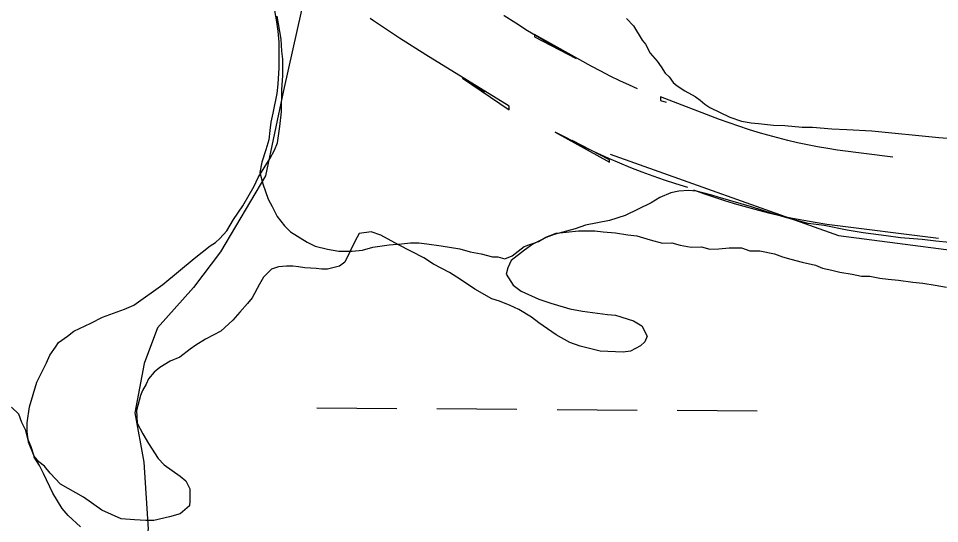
# Model space of a CAD drawing. Extents: x 3172231 to 3210228, y 940198 to 965780.
# Drawn here: x 3177327.7 to 3177695.8, y 963310.3 to 963512.1 of the extents above; entities that cross this region are included whole.
import ezdxf

# ---------------------------------------------------------------- set-up
doc = ezdxf.new("R2010")
doc.units = 0
for name, color, linetype in [('V-ROAD-CNTR', 7, 'Continuous'), ('V-SITE-VEGE', 7, 'Continuous'), ('V-TOPO-SHOR', 7, 'Continuous'), ('V-WETL-SWMP', 7, 'Continuous')]:
    doc.layers.add(name, color=color, linetype=linetype)

msp = doc.modelspace()

# ---------------------------------------------------------------- linework, layer by layer
at = {"layer": 'V-ROAD-CNTR'}
for points in [[(3177575.073, 963483.917), (3177571.862, 963485.364), (3177568.011, 963487.181), (3177564.193, 963489.063), (3177560.409, 963491.013), (3177556.63, 963493.042), (3177533.93, 963505.629), (3177533.93, 963504.673), (3177550.664, 963496.12), (3177545.731, 963498.753), (3177540.844, 963501.471), (3177536.005, 963504.275), (3177531.218, 963507.161), (3177526.479, 963510.133), (3177521.791, 963513.187), (3177521.66, 963513.275)], [(3177513.994, 963482.552), (3177510.321, 963484.855), (3177505.199, 963488.191), (3177523.826, 963475.592), (3177523.826, 963477.028), (3177490.477, 963497.515), (3177479.981, 963504.216), (3177469.605, 963511.101), (3177468.3, 963511.999)], [(3177677.165, 963456.729), (3177655.019, 963459.477), (3177651.122, 963460.099), (3177647.107, 963460.811), (3177643.107, 963461.594), (3177639.118, 963462.446), (3177635.148, 963463.368), (3177631.193, 963464.359), (3177627.255, 963465.419), (3177623.337, 963466.548), (3177619.439, 963467.744), (3177615.562, 963469.009), (3177611.71, 963470.34), (3177607.868, 963471.744), (3177584.356, 963480.754), (3177584.356, 963479.316), (3177586.512, 963478.645)], [(3177595.213, 963444.522), (3177590.466, 963445.998), (3177585.927, 963447.494), (3177581.413, 963449.07), (3177576.929, 963450.726), (3177572.474, 963452.458), (3177568.05, 963454.268), (3177563.658, 963456.156), (3177559.298, 963458.12), (3177554.977, 963460.159), (3177550.689, 963462.273), (3177546.441, 963464.461), (3177542.258, 963466.708), (3177563.93, 963454.691), (3177563.93, 963455.647), (3177549.02, 963463.268)], [(3177695.443, 963424.232), (3177650.807, 963429.769), (3177646.136, 963430.515), (3177641.607, 963431.319), (3177637.091, 963432.202), (3177632.592, 963433.164), (3177628.108, 963434.204), (3177623.647, 963435.323), (3177619.203, 963436.519), (3177614.783, 963437.792), (3177610.385, 963439.142), (3177606.01, 963440.569), (3177601.662, 963442.072), (3177597.639, 963443.541)]]:
    msp.add_lwpolyline(points, dxfattribs=at)
at = {"layer": 'V-SITE-VEGE'}
for p, q in [((3177432.7, 963503.853), (3177431.068, 963512.993)), ((3177570.792, 963512.084), (3177573.547, 963509.118)), ((3177573.547, 963509.118), (3177576.996, 963503.415)), ((3177432.944, 963499.05), (3177432.7, 963503.853)), ((3177576.996, 963503.415), (3177578.372, 963501.817)), ((3177433.41, 963495.851), (3177432.944, 963499.05)), ((3177578.372, 963501.817), (3177580.215, 963498.166)), ((3177433.433, 963489.22), (3177433.41, 963495.851)), ((3177580.215, 963498.166), (3177582.97, 963494.973)), ((3177582.97, 963494.973), (3177584.577, 963492.691)), ((3177584.577, 963492.691), (3177586.187, 963490.18)), ((3177432.995, 963483.729), (3177433.433, 963489.22)), ((3177586.187, 963490.18), (3177587.793, 963488.814)), ((3177587.793, 963488.814), (3177589.401, 963486.533)), ((3177432.794, 963474.81), (3177432.995, 963483.729)), ((3177589.401, 963486.533), (3177591.004, 963485.169)), ((3177591.004, 963485.169), (3177593.986, 963483.117)), ((3177593.986, 963483.117), (3177598.109, 963480.842)), ((3177598.109, 963480.842), (3177600.171, 963479.48)), ((3177600.171, 963479.48), (3177602.006, 963477.884)), ((3177602.006, 963477.884), (3177604.068, 963476.52)), ((3177604.068, 963476.52), (3177612.084, 963472.658)), ((3177432.128, 963468.863), (3177432.794, 963474.81)), ((3177612.084, 963472.658), (3177616.663, 963471.073)), ((3177431.236, 963462.457), (3177432.128, 963468.863)), ((3177616.663, 963471.073), (3177620.555, 963470.399)), ((3177620.555, 963470.399), (3177623.526, 963470.18)), ((3177623.526, 963470.18), (3177629.476, 963469.514)), ((3177629.476, 963469.514), (3177634.049, 963469.299)), ((3177634.049, 963469.299), (3177640.912, 963468.638)), ((3177640.912, 963468.638), (3177645.028, 963468.652)), ((3177645.028, 963468.652), (3177652.805, 963467.992)), ((3177652.805, 963467.992), (3177658.75, 963467.784)), ((3177658.75, 963467.784), (3177668.816, 963467.128)), ((3177668.816, 963467.128), (3177695.581, 963464.474)), ((3177430.101, 963459.481), (3177431.236, 963462.457)), ((3177695.581, 963464.474), (3177699.007, 963464.255)), ((3177428.282, 963456.27), (3177430.101, 963459.481)), ((3177423.506, 963448.481), (3177428.282, 963456.27)), ((3177421.915, 963445.047), (3177423.506, 963448.481)), ((3177417.369, 963437.256), (3177421.915, 963445.047)), ((3177591.602, 963443.089), (3177588.401, 963442.394)), ((3177595.487, 963443.332), (3177591.602, 963443.089)), ((3177598.69, 963443.113), (3177595.487, 963443.332)), ((3177604.869, 963441.534), (3177598.69, 963443.113)), ((3177584.063, 963440.551), (3177580.639, 963438.481)), ((3177588.401, 963442.394), (3177584.063, 963440.551)), ((3177607.388, 963440.627), (3177604.869, 963441.534)), ((3177620.665, 963436.785), (3177607.388, 963440.627)), ((3177413.727, 963431.755), (3177417.369, 963437.256)), ((3177580.639, 963438.481), (3177570.137, 963433.416)), ((3177629.363, 963434.067), (3177620.665, 963436.785)), ((3177570.137, 963433.416), (3177563.97, 963431.337)), ((3177634.858, 963432.486), (3177629.363, 963434.067)), ((3177643.324, 963430.227), (3177634.858, 963432.486)), ((3177410.999, 963427.174), (3177413.727, 963431.755)), ((3177554.372, 963429.476), (3177550.259, 963428.089)), ((3177563.97, 963431.337), (3177554.372, 963429.476)), ((3177649.73, 963429.332), (3177643.324, 963430.227)), ((3177658.883, 963427.534), (3177649.73, 963429.332)), ((3177408.263, 963424.192), (3177410.999, 963427.174)), ((3177463.825, 963426.203), (3177462.236, 963423.225)), ((3177468.626, 963426.905), (3177463.825, 963426.203)), ((3177472.517, 963425.548), (3177468.626, 963426.905)), ((3177479.617, 963421.683), (3177472.517, 963425.548)), ((3177538.608, 963424.622), (3177533.359, 963421.859)), ((3177541.807, 963425.777), (3177538.608, 963424.622)), ((3177550.259, 963428.089), (3177541.807, 963425.777)), ((3177665.291, 963426.412), (3177658.883, 963427.534)), ((3177674.442, 963425.3), (3177665.291, 963426.412)), ((3177680.162, 963424.403), (3177674.442, 963425.3)), ((3177398.003, 963416.153), (3177404.386, 963421.206)), ((3177404.386, 963421.206), (3177406.438, 963422.584)), ((3177406.438, 963422.584), (3177408.263, 963424.192)), ((3177462.236, 963423.225), (3177458.146, 963414.753)), ((3177489.698, 963416.457), (3177479.617, 963421.683)), ((3177533.359, 963421.859), (3177529.937, 963419.563)), ((3177688.853, 963423.745), (3177680.162, 963424.403)), ((3177694.344, 963423.078), (3177688.853, 963423.745)), ((3177699.835, 963422.639), (3177694.344, 963423.078)), ((3177529.937, 963419.563), (3177524.69, 963415.428)), ((3177385.457, 963405.821), (3177398.003, 963416.153)), ((3177458.146, 963414.753), (3177456.094, 963413.145)), ((3177493.595, 963413.954), (3177489.698, 963416.457)), ((3177500.009, 963410.544), (3177493.595, 963413.954)), ((3177524.69, 963415.428), (3177523.328, 963412.451)), ((3177428.886, 963411.91), (3177425.696, 963408.699)), ((3177431.627, 963412.836), (3177428.886, 963411.91)), ((3177434.828, 963413.073), (3177431.627, 963412.836)), ((3177437.343, 963413.081), (3177434.828, 963413.073)), ((3177439.628, 963412.86), (3177437.343, 963413.081)), ((3177442.147, 963412.412), (3177439.628, 963412.86)), ((3177446.722, 963412.199), (3177442.147, 963412.412)), ((3177449.008, 963411.978), (3177446.722, 963412.199)), ((3177451.296, 963411.986), (3177449.008, 963411.978)), ((3177456.094, 963413.145), (3177451.296, 963411.986)), ((3177504.363, 963407.814), (3177500.009, 963410.544)), ((3177523.328, 963412.451), (3177522.652, 963409.934)), ((3177522.652, 963409.934), (3177525.409, 963405.598)), ((3177425.696, 963408.699), (3177424.102, 963405.95)), ((3177510.094, 963403.947), (3177504.363, 963407.814)), ((3177373.822, 963397.551), (3177385.457, 963405.821)), ((3177424.102, 963405.95), (3177421.149, 963400.451)), ((3177516.967, 963400.083), (3177510.094, 963403.947)), ((3177525.409, 963405.598), (3177528.62, 963403.093)), ((3177528.62, 963403.093), (3177535.718, 963399.915)), ((3177421.149, 963400.451), (3177419.326, 963398.16)), ((3177519.943, 963399.178), (3177516.967, 963400.083)), ((3177524.293, 963397.361), (3177519.943, 963399.178)), ((3177535.718, 963399.915), (3177540.525, 963398.328)), ((3177361.264, 963392.708), (3177370.168, 963395.938)), ((3177370.168, 963395.938), (3177373.822, 963397.551)), ((3177419.326, 963398.16), (3177416.138, 963394.717)), ((3177527.727, 963395.772), (3177524.293, 963397.361)), ((3177532.769, 963392.817), (3177527.727, 963395.772)), ((3177540.525, 963398.328), (3177548.078, 963396.069)), ((3177548.078, 963396.069), (3177553.112, 963395.17)), ((3177553.112, 963395.17), (3177563.18, 963393.83)), ((3177356.694, 963390.406), (3177361.264, 963392.708)), ((3177413.404, 963391.508), (3177408.615, 963387.146)), ((3177416.138, 963394.717), (3177413.404, 963391.508)), ((3177535.749, 963390.539), (3177532.769, 963392.817)), ((3177563.18, 963393.83), (3177566.381, 963393.613)), ((3177566.381, 963393.613), (3177573.477, 963391.35)), ((3177349.846, 963387.18), (3177356.694, 963390.406)), ((3177542.624, 963385.759), (3177535.749, 963390.539)), ((3177573.477, 963391.35), (3177576.916, 963389.302)), ((3177576.916, 963389.302), (3177578.986, 963385.194)), ((3177343.686, 963382.589), (3177347.337, 963385.114)), ((3177347.337, 963385.114), (3177349.846, 963387.18)), ((3177408.615, 963387.146), (3177402.453, 963383.924)), ((3177548.123, 963382.577), (3177542.624, 963385.759)), ((3177578.986, 963385.194), (3177578.079, 963382.904)), ((3177340.272, 963377.547), (3177342.549, 963380.754)), ((3177342.549, 963380.754), (3177343.686, 963382.589)), ((3177398.572, 963381.624), (3177396.29, 963380.017)), ((3177402.453, 963383.924), (3177398.572, 963381.624)), ((3177552.246, 963381.219), (3177548.123, 963382.577)), ((3177560.255, 963379.183), (3177552.246, 963381.219)), ((3177576.256, 963381.297), (3177572.375, 963379.226)), ((3177578.079, 963382.904), (3177576.256, 963381.297)), ((3177338.91, 963374.569), (3177340.272, 963377.547)), ((3177392.184, 963376.801), (3177388.301, 963375.187)), ((3177396.29, 963380.017), (3177392.184, 963376.801)), ((3177569.404, 963378.759), (3177560.255, 963379.183)), ((3177572.375, 963379.226), (3177569.404, 963378.759)), ((3177335.047, 963366.778), (3177338.91, 963374.569)), ((3177388.301, 963375.187), (3177384.195, 963372.658)), ((3177381.914, 963370.823), (3177379.636, 963368.071)), ((3177384.195, 963372.658), (3177381.914, 963370.823)), ((3177332.108, 963356.94), (3177335.047, 963366.778)), ((3177378.729, 963366.01), (3177377.363, 963363.489)), ((3177379.636, 963368.071), (3177378.729, 963366.01)), ((3177377.363, 963363.489), (3177376.458, 963361.429)), ((3177376.458, 963361.429), (3177374.877, 963355.479)), ((3177331.213, 963350.531), (3177332.108, 963356.94)), ((3177374.877, 963355.479), (3177375.12, 963350.447)), ((3177331.226, 963347.101), (3177331.213, 963350.531)), ((3177375.12, 963350.447), (3177377.422, 963346.11)), ((3177331.697, 963342.757), (3177331.226, 963347.101)), ((3177377.422, 963346.11), (3177379.722, 963342.231)), ((3177334.003, 963337.277), (3177331.697, 963342.757)), ((3177379.722, 963342.231), (3177383.63, 963336.298)), ((3177335.84, 963334.997), (3177334.003, 963337.277)), ((3177383.63, 963336.298), (3177385.921, 963333.789)), ((3177338.131, 963333.175), (3177335.84, 963334.997)), ((3177340.427, 963330.439), (3177338.131, 963333.175)), ((3177385.921, 963333.789), (3177392.342, 963329.238)), ((3177344.558, 963326.107), (3177340.427, 963330.439)), ((3177392.342, 963329.238), (3177394.634, 963327.418)), ((3177353.723, 963320.878), (3177344.558, 963326.107)), ((3177394.634, 963327.418), (3177396.245, 963324.221)), ((3177396.245, 963324.221), (3177396.262, 963319.416)), ((3177361.059, 963315.642), (3177353.723, 963320.878)), ((3177396.262, 963319.416), (3177396.041, 963317.36)), ((3177368.843, 963312.236), (3177361.059, 963315.642)), ((3177392.391, 963314.145), (3177388.049, 963312.988)), ((3177396.041, 963317.36), (3177392.391, 963314.145)), ((3177374.105, 963311.798), (3177368.843, 963312.236)), ((3177378.68, 963311.585), (3177374.105, 963311.798)), ((3177381.881, 963311.595), (3177378.68, 963311.585)), ((3177388.049, 963312.988), (3177381.881, 963311.595))]:
    msp.add_line(p, q, dxfattribs=at)
at = {"layer": 'V-TOPO-SHOR'}
for points in [[(3177266.417, 963577.991), (3177306.834, 963578.401), (3177347.956, 963563.984), (3177372.982, 963553.185), (3177398.022, 963547.754), (3177414.127, 963547.715), (3177433.789, 963538.719), (3177440.889, 963515.438), (3177433.652, 963483.245), (3177426.41, 963449.262), (3177408.44, 963418.886), (3177397.668, 963404.596), (3177383.312, 963388.526), (3177377.908, 963374.224), (3177374.281, 963354.548), (3177377.811, 963334.855), (3177379.534, 963308.009), (3177366.884, 963257.934), (3177361.44, 963227.527), (3177348.839, 963197.136), (3177323.728, 963173.935), (3177309.39, 963165.023), (3177286.109, 963157.923)], [(3177564.222, 963457.869), (3177655.405, 963425.433), (3177725.173, 963416.313), (3177807.493, 963417.899), (3177873.722, 963424.893), (3177927.424, 963431.918), (3177981.126, 963438.943), (3178007.977, 963442.456), (3178120.718, 963443.967), (3178238.819, 963441.885), (3178319.332, 963436.318), (3178369.451, 963441.562), (3178417.802, 963455.758), (3178485.873, 963484.222), (3178544.966, 963500.181), (3178586.137, 963505.448), (3178639.813, 963501.736), (3178689.869, 963481.928), (3178739.922, 963460.33), (3178770.29, 963438.782), (3178827.473, 963406.429), (3178898.981, 963377.621), (3178897.139, 963356.151)]]:
    msp.add_lwpolyline(points, dxfattribs=at)
at = {"layer": 'V-WETL-SWMP'}
for p, q in [((3177430.087, 963515.238), (3177430.92, 963510.736)), ((3177430.92, 963510.736), (3177431.341, 963507.052)), ((3177431.341, 963507.052), (3177431.765, 963502.549)), ((3177431.765, 963502.549), (3177431.787, 963495.589)), ((3177431.787, 963495.589), (3177431.798, 963492.313)), ((3177431.798, 963492.313), (3177431.409, 963485.76)), ((3177431.409, 963485.76), (3177431.011, 963482.074)), ((3177431.011, 963482.074), (3177429.398, 963474.289)), ((3177429.398, 963474.289), (3177428.591, 963470.601)), ((3177428.591, 963470.601), (3177428.192, 963467.324)), ((3177428.192, 963467.324), (3177427.794, 963463.638)), ((3177427.794, 963463.638), (3177426.579, 963459.54)), ((3177426.579, 963459.54), (3177424.957, 963454.621)), ((3177424.957, 963454.621), (3177424.151, 963450.523)), ((3177424.151, 963450.523), (3177425.394, 963446.023)), ((3177425.394, 963446.023), (3177427.461, 963439.887)), ((3177427.461, 963439.887), (3177429.108, 963437.026)), ((3177429.108, 963437.026), (3177431.168, 963432.938)), ((3177431.168, 963432.938), (3177434.046, 963429.262)), ((3177434.046, 963429.262), (3177436.51, 963426.813)), ((3177436.51, 963426.813), (3177443.075, 963422.74)), ((3177535.613, 963423.035), (3177538.474, 963424.682)), ((3177538.474, 963424.682), (3177542.564, 963426.333)), ((3177542.564, 963426.333), (3177546.657, 963426.756)), ((3177546.657, 963426.756), (3177551.569, 963427.181)), ((3177551.569, 963427.181), (3177558.121, 963427.202)), ((3177558.121, 963427.202), (3177561.398, 963426.803)), ((3177561.398, 963426.803), (3177566.312, 963426.409)), ((3177566.312, 963426.409), (3177571.229, 963425.606)), ((3177571.229, 963425.606), (3177574.915, 963425.208)), ((3177574.915, 963425.208), (3177580.243, 963423.587)), ((3177443.075, 963422.74), (3177446.356, 963421.112)), ((3177446.356, 963421.112), (3177451.273, 963419.9)), ((3177469.287, 963420.776), (3177475.836, 963421.616)), ((3177475.836, 963421.616), (3177480.748, 963422.041)), ((3177480.748, 963422.041), (3177484.432, 963422.463)), ((3177484.432, 963422.463), (3177487.708, 963422.473)), ((3177487.708, 963422.473), (3177490.985, 963422.074)), ((3177490.985, 963422.074), (3177496.72, 963421.274)), ((3177496.72, 963421.274), (3177504.094, 963420.069)), ((3177524.985, 963417.269), (3177529.887, 963420.97)), ((3177529.887, 963420.97), (3177535.613, 963423.035)), ((3177580.243, 963423.587), (3177585.161, 963422.374)), ((3177585.161, 963422.374), (3177588.846, 963422.386)), ((3177588.846, 963422.386), (3177592.124, 963421.578)), ((3177592.124, 963421.578), (3177596.631, 963420.773)), ((3177451.273, 963419.9), (3177455.78, 963419.095)), ((3177455.78, 963419.095), (3177461.103, 963419.112)), ((3177461.103, 963419.112), (3177465.196, 963419.534)), ((3177465.196, 963419.534), (3177469.287, 963420.776)), ((3177504.094, 963420.069), (3177508.192, 963418.853)), ((3177508.192, 963418.853), (3177512.699, 963418.049)), ((3177512.699, 963418.049), (3177517.207, 963416.835)), ((3177522.123, 963416.032), (3177524.985, 963417.269)), ((3177596.631, 963420.773), (3177600.725, 963420.786)), ((3177600.725, 963420.786), (3177604.004, 963419.978)), ((3177604.004, 963419.978), (3177607.689, 963419.989)), ((3177607.689, 963419.989), (3177611.782, 963420.412)), ((3177611.782, 963420.412), (3177616.696, 963420.427)), ((3177616.696, 963420.427), (3177619.975, 963419.21)), ((3177619.975, 963419.21), (3177624.07, 963419.223)), ((3177624.07, 963419.223), (3177629.806, 963418.012)), ((3177629.806, 963418.012), (3177633.086, 963416.794)), ((3177517.207, 963416.835), (3177519.254, 963416.841)), ((3177519.254, 963416.841), (3177522.123, 963416.032)), ((3177633.086, 963416.794), (3177636.364, 963415.986)), ((3177636.364, 963415.986), (3177640.872, 963414.772)), ((3177640.872, 963414.772), (3177646.199, 963413.561)), ((3177646.199, 963413.561), (3177649.069, 963412.341)), ((3177649.069, 963412.341), (3177652.757, 963411.534)), ((3177652.757, 963411.534), (3177656.035, 963410.726)), ((3177656.035, 963410.726), (3177660.952, 963409.922)), ((3177660.952, 963409.922), (3177664.639, 963409.115)), ((3177664.639, 963409.115), (3177667.915, 963409.126)), ((3177667.915, 963409.126), (3177672.012, 963408.32)), ((3177672.012, 963408.32), (3177675.289, 963407.921)), ((3177675.289, 963407.921), (3177679.385, 963407.524)), ((3177679.385, 963407.524), (3177685.12, 963406.724)), ((3177685.12, 963406.724), (3177689.216, 963406.327)), ((3177689.216, 963406.327), (3177694.132, 963405.524)), ((3177694.132, 963405.524), (3177698.639, 963404.719)), ((3177327.824, 963353.992), (3177324.948, 963356.849)), ((3177446.956, 963356.541), (3177478.955, 963356.323)), ((3177494.955, 963356.214), (3177526.954, 963355.996)), ((3177542.954, 963355.887), (3177574.953, 963355.669)), ((3177590.953, 963355.56), (3177622.952, 963355.343)), ((3177329.062, 963350.72), (3177327.824, 963353.992)), ((3177330.711, 963347.45), (3177329.062, 963350.72)), ((3177331.54, 963344.176), (3177330.711, 963347.45)), ((3177332.779, 963340.905), (3177331.54, 963344.176)), ((3177334.019, 963337.223), (3177332.779, 963340.905)), ((3177334.02, 963336.814), (3177334.019, 963337.223)), ((3177336.078, 963333.545), (3177334.02, 963336.814)), ((3177337.726, 963330.274), (3177336.078, 963333.545)), ((3177341.436, 963322.506), (3177337.726, 963330.274)), ((3177345.141, 963316.376), (3177341.436, 963322.506)), ((3177347.607, 963313.518), (3177345.141, 963316.376)), ((3177352.535, 963309.029), (3177347.607, 963313.518))]:
    msp.add_line(p, q, dxfattribs=at)

doc.saveas('drawing.dxf')
